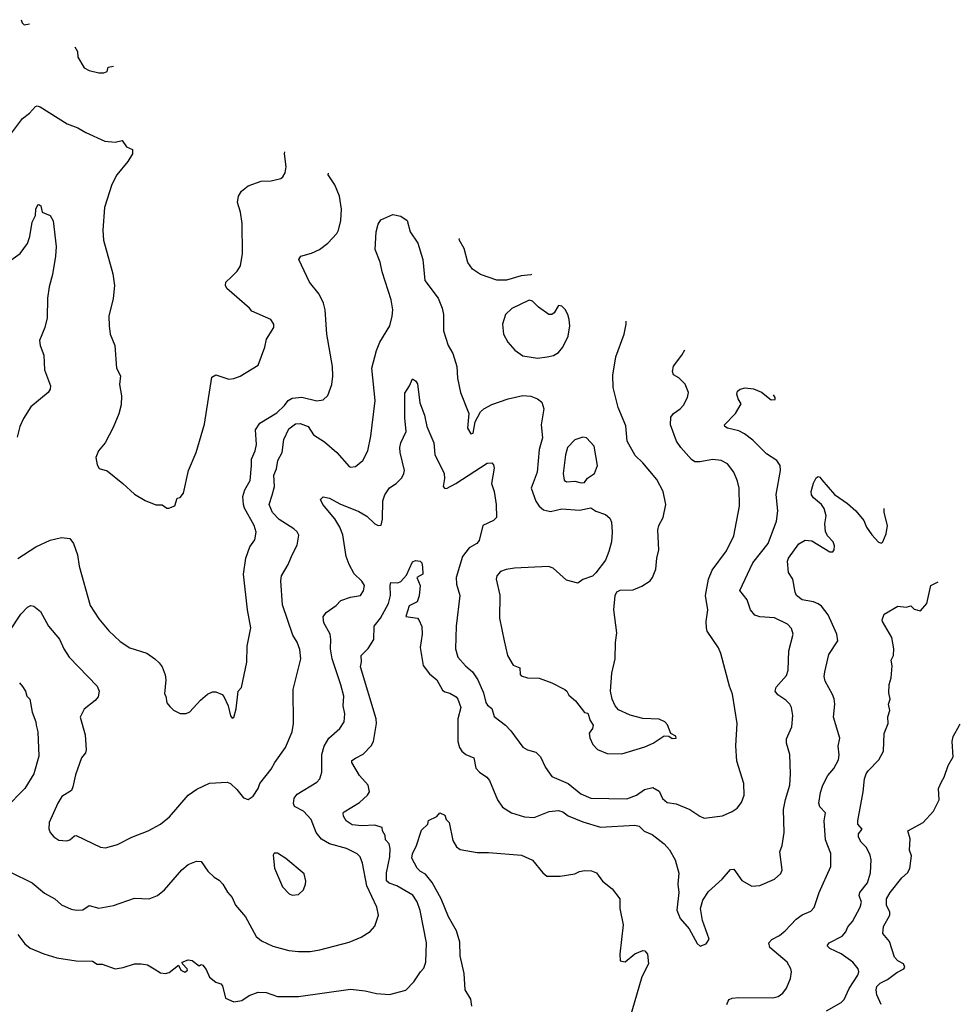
# Model space of a CAD drawing. Extents: x 1771496 to 1971148, y 471553 to 643630.
# Tile 656 of 656: x 1965167 to 1970959, y 522706 to 528772. Entities that reach past the tile are written whole.
import ezdxf

# ---------------------------------------------------------------- set-up
doc = ezdxf.new("R2010")
doc.units = 0

msp = doc.modelspace()

# ---------------------------------------------------------------- linework, layer by layer
at = {"layer": '0CON10XD'}
for points in [[(1965177.1, 528771.6), (1965182.5, 528752.5), (1965195, 528740), (1965228.1, 528745.8)], [(1965506.3, 528605.2), (1965522.5, 528575), (1965525, 528540), (1965564.3, 528474.3), (1965595, 528458.8), (1965655, 528443.8), (1965685, 528443.8), (1965706.7, 528453.3), (1965711.7, 528478.3), (1965744.6, 528484.7)], [(1965004, 527925), (1965185, 528163.8), (1965226.7, 528195), (1965265, 528237.5), (1965275, 528240), (1965292.5, 528235), (1965460.3, 528130.3), (1965525, 528106), (1965575, 528076), (1965692.3, 528022.3), (1965755, 528018), (1965798, 528028), (1965825, 527987.5), (1965861.7, 527971.7), (1965862.5, 527945), (1965832, 527898), (1965766.2, 527815), (1965734.2, 527755.8), (1965690, 527615), (1965678.8, 527475), (1965684.1, 527414.1), (1965741.2, 527205), (1965750, 527135), (1965743, 527053), (1965716.7, 526945), (1965717.5, 526885), (1965723.6, 526833.6), (1965752.5, 526765), (1965763.3, 526625), (1965788.3, 526578.3), (1965782.5, 526525), (1965793.6, 526453.6), (1965791.7, 526398.3), (1965777.3, 526342.7), (1965741.7, 526258.3), (1965693.3, 526165), (1965653.3, 526115), (1965636.7, 526075), (1965645, 526030), (1965657, 526007), (1965705, 525992.5), (1965802.5, 525915), (1965875, 525847.5), (1965939.3, 525809.3), (1966005, 525782.5), (1966045, 525782.5), (1966073, 525763), (1966085, 525762.5), (1966123, 525777), (1966137, 525823), (1966155, 525827.5), (1966176.2, 525853.8), (1966206.2, 525995), (1966253.3, 526105), (1966305, 526280), (1966350.3, 526569.7), (1966375, 526583.8), (1966455, 526556.2), (1966485, 526561.2), (1966525, 526576.2), (1966635, 526642.5), (1966676.2, 526755), (1966686.1, 526803.9), (1966732, 526875), (1966732, 526895), (1966713.3, 526925), (1966597.5, 526975), (1966582.5, 526995), (1966443.3, 527115), (1966433.8, 527135), (1966436.7, 527155), (1966471.7, 527188.3), (1966507.3, 527222.7), (1966526.2, 527255), (1966539.7, 527330.3), (1966537.5, 527515), (1966526.2, 527585), (1966508.8, 527645), (1966513.8, 527685), (1966532.5, 527715), (1966575, 527748.8), (1966655, 527776), (1966715, 527778), (1966775, 527793.8), (1966787.3, 527802.7), (1966802.1, 527827.9), (1966807.3, 527865), (1966798.2, 527945), (1966800, 527958.2)], [(1965155, 525452.5), (1965265.5, 525524.5), (1965355.6, 525564.4), (1965425, 525582.5), (1965475, 525576), (1965497.5, 525545), (1965522.9, 525475), (1965532.5, 525405), (1965601.7, 525161.7), (1965655, 525080), (1965715, 525006.7), (1965785, 524940), (1965845, 524901.2), (1965949.7, 524869.7), (1966000, 524835), (1966025, 524810), (1966044.2, 524784.2), (1966062, 524735), (1966066.2, 524705), (1966058.3, 524618.3), (1966067.5, 524605), (1966072.5, 524562.5), (1966090.7, 524540.7), (1966115, 524517.5), (1966155, 524497.5), (1966193, 524497), (1966215, 524506.7), (1966280.3, 524579.7), (1966324.3, 524615.7), (1966355, 524631.2), (1966375, 524631.2), (1966414.1, 524614.1), (1966425, 524602.5), (1966450.8, 524545), (1966465, 524482.5), (1966475, 524467.5), (1966485, 524472.5), (1966500, 524525), (1966512, 524635), (1966532.3, 524657.7), (1966566.1, 524813.9), (1966568.3, 524911.7), (1966590, 525025), (1966570, 525135), (1966544.5, 525355), (1966558.9, 525455), (1966585, 525523.8), (1966615, 525566.7), (1966624.3, 525614.3), (1966610, 525655), (1966551.7, 525761.7), (1966544.4, 525785), (1966542.2, 525835), (1966554.3, 525875), (1966587, 525933), (1966595.2, 526025.2), (1966595.3, 526064.7), (1966618, 526115), (1966625.4, 526155), (1966619.4, 526245), (1966645, 526286), (1966750.2, 526349.8), (1966798.5, 526395), (1966820.6, 526425), (1966845, 526440.4), (1966905, 526445.7), (1966997.5, 526422.5), (1967035, 526430), (1967064.2, 526455.8), (1967089.2, 526525), (1967095.7, 526575.7), (1967094.3, 526635), (1967059.2, 526835), (1967049.2, 526985), (1967038.8, 527025), (1967010.4, 527080.5), (1966950.8, 527155), (1966886, 527295), (1966897.5, 527315), (1966965, 527332.9), (1967013.3, 527355), (1967065, 527394.2), (1967119.4, 527455), (1967130, 527475), (1967144.5, 527535), (1967148.9, 527605), (1967135.6, 527685), (1967106.9, 527755), (1967066, 527815), (1967068.7, 527825.2)], [(1965004.2, 527214.2), (1965169.8, 527330.2), (1965215, 527393.8), (1965228.9, 527435), (1965244.2, 527525), (1965263.8, 527565), (1965266.2, 527605), (1965279.3, 527630.7), (1965285, 527633.3), (1965296.7, 527625), (1965306.1, 527586.1), (1965355, 527566), (1965373.2, 527533.2), (1965391.1, 527375), (1965388.5, 527315), (1965368.7, 527201.3), (1965348.1, 527125), (1965338.6, 527055), (1965335.6, 526935), (1965321.9, 526875), (1965288.6, 526795), (1965292.5, 526765), (1965316.7, 526705), (1965320, 526615), (1965357.5, 526515), (1965354.2, 526495), (1965342, 526475), (1965235, 526385.7), (1965191.4, 526315), (1965168.6, 526265), (1965150.9, 526199.1)], [(1965032.2, 524897.8), (1965175, 525110), (1965215, 525152), (1965235, 525162), (1965255, 525158.8), (1965295.5, 525125.5), (1965344.5, 525034.5), (1965411.4, 524955), (1965438.1, 524895), (1965470.8, 524845), (1965643.8, 524665), (1965656.1, 524633.9), (1965649.7, 524600.3), (1965632.7, 524577.3), (1965565, 524523.8), (1965539.2, 524475), (1965570.5, 524365), (1965576.5, 524273.5), (1965571.4, 524255), (1965547.9, 524225), (1965510.7, 524119.3), (1965493.8, 524046.2), (1965487.1, 524022.9), (1965426.9, 523985), (1965402.5, 523945), (1965349.2, 523825), (1965346.1, 523786.1), (1965354.1, 523764.1), (1965377.3, 523737.3), (1965407.7, 523717.7), (1965457, 523713), (1965475, 523718), (1965505, 523744), (1965515, 523745.8), (1965664.2, 523674.2), (1965695, 523668.8), (1965769.1, 523690.9), (1965857.5, 523735), (1965957.5, 523775), (1966035, 523816.2), (1966089.7, 523860.3), (1966205, 523993.8), (1966258.8, 524031.2), (1966335, 524068.8), (1966445, 524073.8), (1966465, 524066), (1966505, 524030), (1966545, 523977.5), (1966575, 523967.5), (1966605, 523987.5), (1966635.4, 524034.6), (1966645.8, 524065), (1966715.5, 524154.5), (1966737.5, 524195), (1966803.2, 524286.8), (1966844.2, 524385), (1966852.5, 524435), (1966851.4, 524645), (1966898.6, 524835), (1966891.3, 524891.3), (1966875, 524936.2), (1966849.4, 524979.4), (1966785, 525167.5), (1966774.3, 525315), (1966780, 525345), (1966820.8, 525415), (1966844, 525475), (1966876.2, 525535), (1966886, 525595), (1966875.7, 525615.7), (1966856.2, 525635), (1966765, 525692.1), (1966724.7, 525735), (1966703.8, 525785), (1966722.4, 525842.4), (1966736.1, 525895), (1966731.5, 525965), (1966748.8, 526005), (1966756, 526055), (1966782.5, 526105), (1966793.1, 526185), (1966825, 526251.4), (1966865, 526281.5), (1966894.3, 526284.3), (1966944.4, 526264.4), (1966977.1, 526215), (1967045, 526170), (1967120.8, 526105), (1967195, 526018.8), (1967205, 526014), (1967235, 526018), (1967279.2, 526055), (1967310, 526115), (1967330, 526205), (1967355.6, 526425.6), (1967335.6, 526624.4), (1967364, 526734), (1967385.6, 526784.4), (1967445.8, 526885), (1967461.4, 526945), (1967464.4, 526985), (1967454.4, 527045), (1967398.3, 527218.3), (1967387.9, 527277.9), (1967356.7, 527355), (1967362.9, 527465), (1967375, 527512.5), (1967391.7, 527538.3), (1967465, 527572), (1967515, 527562), (1967553.3, 527535), (1967572, 527465), (1967618.6, 527395), (1967649.2, 527295), (1967662.5, 527165), (1967745, 527056.2), (1967769.4, 526995), (1967776.9, 526955), (1967777.5, 526855), (1967805.8, 526765)], [(1968318.8, 527202.6), (1968315, 527200), (1968255, 527194.4), (1968165, 527166.5), (1968105, 527166.4), (1968005, 527202.1), (1967955.7, 527235), (1967926.9, 527275), (1967905, 527361.2), (1967872.5, 527415), (1967875.7, 527423.1)], [(1968355, 526685.8), (1968415, 526694.2), (1968455, 526702), (1968485, 526722), (1968512.5, 526755), (1968545, 526822.5), (1968554.2, 526885), (1968550, 526925), (1968543.1, 526955), (1968526.1, 526986.1), (1968505, 527005.7), (1968485, 527010), (1968459.2, 526965), (1968445, 526955.6), (1968425, 526955.5), (1968361, 527001), (1968325, 527037.5), (1968305, 527044.6), (1968197.3, 526992.7), (1968158.8, 526955), (1968139.2, 526895), (1968147.1, 526835), (1968174, 526785), (1968215.8, 526735.8), (1968265, 526700), (1968355, 526685.8)], [(1967805.8, 526765), (1967834.4, 526714.4), (1967859.2, 526635), (1967864.1, 526564.1), (1967881.2, 526475), (1967932, 526345), (1967924.1, 526255.9), (1967945, 526220), (1967958.8, 526225), (1967971.4, 526295), (1968004.4, 526355.6), (1968025.5, 526374.5), (1968075, 526400.6), (1968175, 526436.5), (1968265.5, 526455.5), (1968315, 526451.4), (1968355.6, 526435.6), (1968382, 526415), (1968394.2, 526374.2), (1968379.2, 526275), (1968385.7, 526195), (1968365.6, 526124.4), (1968354.4, 525985), (1968317.3, 525885), (1968344.6, 525804.6), (1968365.4, 525775.4), (1968392.4, 525752.4), (1968435, 525742.7), (1968505, 525758.6), (1968615, 525749.2), (1968685, 525763.8), (1968714.3, 525744.3), (1968775, 525724), (1968800.4, 525700.5), (1968812, 525675), (1968816, 525615), (1968810.8, 525555), (1968796, 525495), (1968775, 525442.5), (1968715.7, 525364.3), (1968695, 525343.8), (1968635, 525322), (1968605, 525300.8), (1968535, 525319.2), (1968451.7, 525391.7), (1968422.6, 525402.6), (1968215, 525392.2), (1968163.3, 525385), (1968128, 525372), (1968105.8, 525345), (1968101.4, 525325), (1968124.2, 525225.8), (1968121.4, 525085), (1968151.2, 524945), (1968170, 524855), (1968205.6, 524795.6), (1968247.9, 524777.9), (1968248, 524738), (1968255, 524728.8), (1968295, 524716), (1968365, 524714.2), (1968445, 524685.8), (1968525, 524644.4), (1968536.9, 524635), (1968549.4, 524609.4), (1968588.8, 524575), (1968645, 524503.3), (1968665, 524498.8), (1968680, 524455), (1968698.5, 524425), (1968694.5, 524405), (1968674.6, 524375.4), (1968677.5, 524347.5), (1968695.9, 524305.9), (1968725, 524276.2), (1968785, 524251.2), (1968875, 524248.8), (1969017.3, 524292.7), (1969067.5, 524315), (1969135, 524360), (1969165, 524357.5), (1969185, 524344), (1969208.8, 524345), (1969208.1, 524358.1), (1969176.7, 524375), (1969157, 524427), (1969140, 524445), (1969105, 524462.5), (1969005, 524466.7), (1968926.1, 524486.1), (1968855, 524520), (1968833.3, 524545), (1968816, 524586), (1968806, 524635), (1968812.5, 524745), (1968834, 524835), (1968836, 524935), (1968844.2, 524995), (1968826.1, 525136.1), (1968833.3, 525225), (1968845, 525247.5), (1968865, 525257.5), (1968945, 525260), (1968997.7, 525282.3), (1969050, 525315), (1969063.8, 525335), (1969084.1, 525385.9), (1969090.8, 525455), (1969103.3, 525505), (1969096.4, 525626.4), (1969103.8, 525655), (1969128.8, 525705), (1969145.8, 525785), (1969129.2, 525865), (1969089.7, 525939.7), (1969005, 526042), (1968956.2, 526086.2), (1968907.5, 526175), (1968899.1, 526269.1), (1968853.3, 526383.3), (1968821.2, 526505), (1968819.3, 526580.7), (1968838.8, 526695), (1968890, 526835), (1968902.5, 526895), (1968901.5, 526915)], [(1967145, 524673.3), (1967090.4, 524835), (1967080.8, 524895), (1967083.5, 524953.5), (1967078.1, 524985), (1967040.5, 525055), (1967035, 525092.5), (1967055, 525120), (1967115, 525162), (1967145, 525192.5), (1967205, 525214.3), (1967265.5, 525224.5), (1967285, 525253.3), (1967290.5, 525285), (1967275, 525312.5), (1967227, 525357), (1967196.4, 525415), (1967178.2, 525465), (1967157.8, 525597.8), (1967137.8, 525645), (1967106.9, 525696.9), (1967032.9, 525785), (1967020, 525815), (1967035, 525831.2), (1967075, 525824.2), (1967138.3, 525788.3), (1967255, 525740.8), (1967303.8, 525713.8), (1967355, 525665.5), (1967375, 525655.6), (1967392.7, 525657.3), (1967401.5, 525695), (1967403.6, 525806.4), (1967414.6, 525845.4), (1967445, 525887.5), (1967485, 525914), (1967520.2, 525949.8), (1967533.6, 525975), (1967536.2, 525995), (1967509.2, 526105), (1967508.8, 526135), (1967514.7, 526165.3), (1967546.2, 526235), (1967538.6, 526318.5), (1967538.7, 526471.3), (1967567.5, 526515), (1967585, 526560), (1967605, 526546.2), (1967617.4, 526527.4), (1967630.6, 526410.6), (1967660, 526335), (1967674.4, 526265), (1967717.5, 526165), (1967722.8, 526092.8), (1967780, 525975), (1967782.9, 525945), (1967774.2, 525895), (1967782.5, 525885), (1967795, 525884.4), (1967853.8, 525915), (1968045, 526039.2), (1968075, 526042.5), (1968085, 526030), (1968088.3, 526008.3), (1968072.5, 525915), (1968088.6, 525865), (1968101.5, 525785), (1968104, 525705), (1968084.5, 525685.6), (1968020, 525655), (1967997.3, 525562.7), (1967981.2, 525545), (1967935, 525518), (1967894.4, 525465), (1967855.6, 525335), (1967856.7, 525295), (1967876.9, 525225), (1967855.6, 525035), (1967850, 524895), (1967864.2, 524845), (1967911.5, 524791.5), (1967955, 524754), (1967989.2, 524705), (1968023.1, 524625), (1968036.9, 524565), (1968048.1, 524548.1), (1968075, 524528), (1968089.7, 524479.7), (1968158.8, 524425), (1968190.9, 524390.9), (1968265, 524290), (1968295, 524273.8), (1968345, 524258.8), (1968375, 524230), (1968404.5, 524164.5), (1968445, 524110), (1968545, 524065.6), (1968621.9, 524001.9), (1968685, 523976.4), (1968905, 523971.5), (1968965, 523993.5), (1969015, 524030), (1969065, 524041.2), (1969105, 524019.4), (1969125, 523974), (1969155, 523948), (1969209.8, 523939.8), (1969293.9, 523906.1), (1969355, 523864), (1969382.4, 523852.4), (1969495, 523865.8), (1969555, 523892.5), (1969585, 523914), (1969611.3, 523948.7), (1969627.5, 523995), (1969627.1, 524065), (1969583, 524203), (1969577.5, 524297.5), (1969585.7, 524435), (1969556.6, 524616.6), (1969538.1, 524665), (1969485, 524867.5), (1969471.2, 524901.2), (1969400, 525005), (1969395.8, 525025), (1969394.3, 525065), (1969404.2, 525135), (1969390, 525225), (1969407.8, 525325), (1969430.7, 525379.3), (1969519.7, 525500.3), (1969565, 525592.5), (1969600, 525775), (1969596.9, 525885), (1969588.3, 525928.3), (1969564.3, 525985), (1969525, 526035.7), (1969487.5, 526055), (1969435, 526061.9), (1969355, 526046.7), (1969325, 526048.6), (1969305, 526061.9), (1969237.5, 526135), (1969212.5, 526175), (1969175.7, 526275), (1969177.3, 526322.7), (1969193.8, 526345), (1969235, 526374), (1969255, 526396.7), (1969280, 526445), (1969286, 526475), (1969265.6, 526525.6), (1969226, 526565), (1969194.1, 526584.1), (1969186.7, 526603.3), (1969192.7, 526637.3), (1969244.3, 526705), (1969262.9, 526738.2)], [(1967235, 524221.9), (1967283, 524247), (1967332.4, 524297.6), (1967345.4, 524325), (1967363.6, 524435), (1967361.5, 524465), (1967265.5, 524785), (1967272.5, 524815), (1967270.8, 524855), (1967312.4, 524897.6), (1967347.2, 524952.8), (1967350.8, 525035), (1967389.2, 525085), (1967438.1, 525175), (1967450.5, 525225), (1967447.5, 525285), (1967453.3, 525305), (1967495, 525302.5), (1967515, 525310), (1967549.6, 525350.4), (1967585, 525432), (1967605, 525440), (1967633.3, 525435), (1967642.5, 525425), (1967648.3, 525398.3), (1967648.8, 525355), (1967612.5, 525335), (1967633.1, 525285), (1967627.2, 525222.8), (1967615, 525184.2), (1967565, 525160), (1967544.4, 525095), (1967616.2, 525085), (1967625.7, 525075), (1967642.5, 525032.5), (1967646.4, 524985), (1967633.1, 524903.1), (1967652.7, 524792.7), (1967691.7, 524741.7), (1967735, 524704.4), (1967770.1, 524640.1), (1967785, 524630), (1967815, 524622.7), (1967855, 524599.2), (1967866.1, 524585), (1967884.5, 524535), (1967864.5, 524464.5), (1967865.5, 524325), (1967875, 524288.8), (1967890, 524265), (1967915, 524244.5), (1967964.2, 524225), (1967975, 524160), (1967998, 524135), (1968044.4, 524105), (1968060, 524085), (1968110, 523965), (1968140.3, 523920.3), (1968195.7, 523885.7), (1968275, 523860.8), (1968335, 523855.8), (1968426.6, 523893.4), (1968485, 523900), (1968512.4, 523892.4), (1968545, 523867.1), (1968635, 523830), (1968742.7, 523797.3), (1968955, 523808.5), (1968982.7, 523802.7), (1969013.2, 523773.2), (1969060.9, 523750.9), (1969135, 523694), (1969167.6, 523657.6), (1969204.2, 523595), (1969225.8, 523514.2), (1969220, 523445), (1969226, 523395), (1969214, 523285), (1969234, 523235), (1969290.4, 523170.5), (1969339.3, 523079.3), (1969357, 523063), (1969395, 523077.5), (1969413, 523107), (1969371.4, 523221.4), (1969360, 523295), (1969373.6, 523346.4), (1969408.9, 523401.1), (1969492.6, 523477.4), (1969545, 523536.2), (1969565, 523537.5), (1969615, 523467.5), (1969675, 523432.5), (1969725, 523437.5), (1969815, 523476.7), (1969855, 523512.5), (1969863.3, 523535), (1969848.8, 523645), (1969862, 523685), (1969874, 523765), (1969870, 523905), (1969882.1, 523967.9), (1969908.9, 524055), (1969913.1, 524125), (1969909.2, 524245), (1969888.8, 524315), (1969888.3, 524341.7), (1969921.2, 524415), (1969928, 524485), (1969920, 524535), (1969910, 524555), (1969885, 524580), (1969835, 524612), (1969820, 524635), (1969825, 524660), (1969856.4, 524693.6), (1969888.6, 524731.4), (1969900, 524765), (1969904.3, 524884.3), (1969929.2, 524985), (1969920.3, 525020.3), (1969895, 525048.6), (1969815, 525086.7), (1969725, 525092.2), (1969695, 525102.5), (1969666.5, 525135), (1969647.8, 525197.8), (1969602.2, 525255), (1969682.7, 525425), (1969775.5, 525545), (1969828, 525682), (1969835.5, 525745), (1969824.5, 525845.5), (1969852, 525995), (1969849.2, 526025), (1969828.8, 526055), (1969765, 526096.9), (1969741.6, 526121.6), (1969681.9, 526181.9), (1969630.2, 526220.2), (1969595, 526237.8), (1969525.6, 526255.6), (1969510, 526265), (1969508, 526275), (1969574.4, 526345), (1969610, 526405), (1969591.1, 526435), (1969583.5, 526465), (1969587.9, 526482.1), (1969603.3, 526495), (1969635, 526504.3), (1969685, 526497.5), (1969735, 526476.2), (1969795, 526428.8), (1969818.8, 526431.2), (1969818.8, 526445), (1969808.8, 526460.9)], [(1968625, 525918.4), (1968645, 525921.2), (1968663.6, 525946.4), (1968705.8, 525975), (1968726, 526025), (1968704.4, 526145), (1968658, 526195), (1968635, 526199.1), (1968585, 526183.3), (1968540.3, 526135), (1968528.3, 526091.7), (1968513.9, 525975), (1968520.5, 525935), (1968533.5, 525923.5), (1968585, 525929.2), (1968625, 525918.4)], [(1969522.5, 522705), (1969529.4, 522725), (1969535.5, 522734.4), (1969555, 522742.9), (1969593.4, 522746.6), (1969805, 522745.8), (1969836.8, 522753.2), (1969866.2, 522775), (1969888.8, 522805), (1969913.8, 522865), (1969919.2, 522905), (1969915.8, 522925), (1969894.2, 522965), (1969787.1, 523055), (1969780, 523085), (1969798.8, 523105), (1969845, 523129.4), (1969881.7, 523158.3), (1969949.2, 523230.8), (1969985, 523256.7), (1970039.6, 523280.4), (1970058.6, 523301.4), (1970091.2, 523395), (1970161.1, 523555), (1970162.5, 523635), (1970128.8, 523718.8), (1970121.6, 523835), (1970128.5, 523885), (1970095, 523922.9), (1970088.9, 523945), (1970099.4, 524010.6), (1970113.6, 524055), (1970144.5, 524115), (1970180.8, 524159.2), (1970208.9, 524211.1), (1970213.2, 524243.2), (1970207.1, 524295), (1970216.5, 524345), (1970179.1, 524475), (1970186.9, 524555), (1970182.3, 524587.7), (1970173.1, 524615), (1970127, 524697), (1970121.4, 524725), (1970125.6, 524754.4), (1970150.3, 524859.7), (1970204.4, 524945), (1970200, 524985), (1970146.2, 525105), (1970105, 525158.1), (1970085, 525173.3), (1970055, 525184.5), (1969985, 525197.2), (1969950.6, 525225), (1969941.9, 525245), (1969927.5, 525325), (1969902, 525365), (1969894.3, 525435), (1969902, 525455), (1969965, 525542), (1970005, 525565.7), (1970045, 525562), (1970155, 525493.8), (1970175, 525493.3), (1970183.3, 525505), (1970185, 525530), (1970175.8, 525555), (1970141.9, 525591.9), (1970128.8, 525618.8), (1970125.7, 525665), (1970133.1, 525715), (1970120.9, 525760.9), (1970104, 525785), (1970056, 525825), (1970042.9, 525845), (1970041.4, 525865), (1970054.6, 525915.4), (1970070.9, 525949.1), (1970085, 525956.7), (1970093.8, 525953.8), (1970107, 525937), (1970185.5, 525845.5), (1970265, 525790.6), (1970315.3, 525745.3), (1970365, 525686), (1970381.9, 525645), (1970415, 525598), (1970455, 525553.3), (1970475, 525546.7), (1970483.3, 525555), (1970502.5, 525605), (1970510.6, 525655), (1970489.6, 525735), (1970490.4, 525760.8)], [(1970255, 523151.2), (1970267.3, 523182.7), (1970295, 523216.7), (1970343.6, 523303.6), (1970350, 523335), (1970337.1, 523375), (1970340, 523395), (1970388.9, 523455), (1970406.5, 523515), (1970410, 523595), (1970404.6, 523624.6), (1970381.7, 523671.7), (1970348.6, 523705), (1970332.5, 523735), (1970332, 523755), (1970356, 523785), (1970329.2, 523815), (1970327.5, 523835), (1970361.4, 524015), (1970369.2, 524095), (1970380, 524125), (1970391.4, 524145), (1970458.5, 524211.5), (1970486.5, 524265), (1970490, 524375), (1970515.5, 524435), (1970513, 524477), (1970525.5, 524515), (1970516.2, 524555), (1970527.5, 524585), (1970520, 524625), (1970521.2, 524675), (1970533.6, 524716.4), (1970538.8, 524791.2), (1970533.8, 524825), (1970548, 524855), (1970550.8, 524895), (1970537.5, 524965), (1970481.2, 525065), (1970478.8, 525075), (1970490.8, 525109.2), (1970575, 525159.2), (1970625, 525153.3), (1970655, 525160), (1970675, 525140), (1970715, 525130), (1970753.3, 525175), (1970777.5, 525285), (1970823.3, 525309.1)], [(1965165, 524686.7), (1965185, 524663.3), (1965203.8, 524635), (1965211.2, 524605), (1965230, 524585), (1965243.1, 524505), (1965266.7, 524445), (1965268.9, 524425), (1965278.1, 524385), (1965284.4, 524235), (1965253.7, 524126.3), (1965198.9, 524035), (1965078.6, 523911.4)], [(1965110.2, 523520.2), (1965243.8, 523455), (1965320.7, 523390.7), (1965383.3, 523355), (1965425, 523318.8), (1965485, 523292), (1965515.9, 523285.9), (1965555, 523287.5), (1965595, 523314.4), (1965655, 523297.1), (1965745.7, 523314.3), (1965875, 523360), (1965965, 523356.2), (1966015, 523376.2), (1966059.1, 523410.9), (1966165, 523534.2), (1966205, 523567.5), (1966255, 523588), (1966285, 523586.2), (1966326.2, 523525), (1966365, 523488.8), (1966395, 523471.2), (1966418, 523445), (1966446, 523396), (1966475, 523363.8), (1966495, 523316.7), (1966558, 523245), (1966623.4, 523123.4), (1966656.8, 523096.8), (1966725, 523062.9), (1966825, 523037.1), (1966885, 523031.4), (1966955, 523031.9), (1967015, 523041.4), (1967195, 523088.6), (1967269.7, 523120.3), (1967325, 523153.8), (1967355, 523187.5), (1967375.9, 523254.1), (1967365.8, 523305), (1967305.5, 523435), (1967278.1, 523575), (1967264.3, 523615), (1967245, 523633.1), (1967180, 523665), (1967075, 523693.8), (1967025, 523723.3), (1966992.5, 523765), (1966961.9, 523845), (1966915, 523895.6), (1966859.4, 523925), (1966852.4, 523942.4), (1966858.2, 523975), (1966875, 524000), (1966996, 524075), (1967015.5, 524094.5), (1967026.7, 524135), (1967028.5, 524245), (1967041.1, 524295), (1967070.6, 524345), (1967138.6, 524405), (1967165.7, 524445), (1967168.9, 524495), (1967160, 524545), (1967163.5, 524605), (1967145, 524673.3)], [(1970471.6, 522705), (1970444.8, 522764.8), (1970441.3, 522795), (1970446.2, 522815), (1970465, 522836.4), (1970511.1, 522858.9), (1970568.3, 522901.7), (1970612.5, 522925), (1970618.8, 522935), (1970608.8, 522955), (1970575, 522974.3), (1970555, 522996), (1970523, 523093), (1970482.5, 523142.5), (1970486.7, 523185), (1970525.3, 523255), (1970524.7, 523275), (1970504.2, 523315), (1970505.5, 523355), (1970526.5, 523395), (1970598.5, 523485), (1970634.2, 523515.8), (1970647.8, 523542.2), (1970659.8, 523619.8), (1970647.1, 523655), (1970650, 523725), (1970636.7, 523775), (1970730, 523825), (1970794.7, 523895.3), (1970829.7, 523965), (1970825.9, 524035), (1970844.3, 524075.7), (1970860.5, 524105), (1970885, 524177.5), (1970915, 524230), (1970908.9, 524325), (1970914.5, 524355), (1970955, 524425.6), (1970959.3, 524430.9)], [(1965155.8, 523135), (1965199.1, 523079.1), (1965231.3, 523051.3), (1965315.6, 523015.6), (1965395, 522991.4), (1965515, 522972.5), (1965615, 522970.8), (1965645, 522953.8), (1965675, 522952), (1965755, 522923.8), (1965805, 522932), (1965875, 522955.7), (1965915, 522956), (1965955, 522949.2), (1965994.3, 522924.3), (1966035, 522898.8), (1966065, 522896.2), (1966088.3, 522901.7), (1966145, 522947.5), (1966159.2, 522915), (1966185, 522904.2), (1966200, 522915), (1966198.8, 522925), (1966170, 522955), (1966167.5, 522965), (1966205, 522978.8), (1966230, 522975), (1966273, 522943), (1966285, 522950), (1966295, 522947.5), (1966315, 522920), (1966335, 522873.3), (1966375, 522841.2), (1966405, 522831.2), (1966415, 522820), (1966434.1, 522744.1), (1966485, 522720), (1966535, 522730), (1966580.3, 522759.7), (1966635, 522781.2), (1966685, 522778), (1966755, 522754.2), (1966885, 522754.3), (1967205, 522798.6), (1967295, 522789.2), (1967365, 522772), (1967445, 522766.2), (1967545, 522793.3), (1967593.8, 522845), (1967635, 522906.7), (1967655, 522927.5), (1967668.6, 522965), (1967673.1, 523085), (1967634, 523284), (1967615, 523336), (1967587.7, 523377.7), (1967490, 523435), (1967441.7, 523451.7), (1967425.4, 523465.4), (1967425.4, 523515), (1967446, 523615), (1967448.5, 523665), (1967441.5, 523695), (1967418.9, 523718.9), (1967418.7, 523745), (1967400.9, 523775), (1967399.2, 523795), (1967355, 523809.6), (1967275, 523805.6), (1967215, 523811.5), (1967178, 523835), (1967161.4, 523865), (1967159.2, 523885), (1967165, 523892), (1967260.5, 523949.5), (1967309.2, 523995), (1967321.4, 524015), (1967312.9, 524055), (1967260, 524115), (1967211.4, 524195), (1967212.1, 524207.9), (1967235, 524221.9)], [(1967950.8, 522695), (1967945, 522737.5), (1967910, 522795), (1967903.5, 522895), (1967880, 523005), (1967878.3, 523088.3), (1967857.7, 523157.7), (1967808.5, 523245), (1967761.5, 523355), (1967706.6, 523456.6), (1967666.7, 523506.7), (1967635, 523524.4), (1967614.3, 523545), (1967581.4, 523605), (1967585, 523633.3), (1967611.2, 523685), (1967641.3, 523778.7), (1967680, 523815), (1967685, 523837.5), (1967735, 523862.5), (1967755, 523886.2), (1967785, 523870), (1967792.5, 523845), (1967812, 523825), (1967834.2, 523715), (1967856.2, 523675), (1967878.8, 523658.8), (1967985, 523640.6), (1968055, 523640.6), (1968257.5, 523625), (1968325, 523594.3), (1968388, 523515), (1968413.3, 523495), (1968495.5, 523494.5), (1968585, 523509.2), (1968615, 523524), (1968645, 523530), (1968687.5, 523527.5), (1968720, 523515), (1968755, 523463.3), (1968815, 523416.7), (1968861.9, 523355), (1968862.5, 523295), (1968884.2, 523195), (1968862, 523015), (1968863.8, 522973.8), (1968895, 522967.5), (1968955, 523017.5), (1969005, 523037.5), (1969017.5, 523035), (1969033.9, 523013.9), (1969039.2, 522955), (1968998, 522875), (1968907.5, 522565)], [(1966845, 523377.5), (1966885, 523382.5), (1966915, 523410), (1966927.5, 523445), (1966930, 523465), (1966919.7, 523509.7), (1966805, 523603.3), (1966755, 523636.7), (1966735, 523637.5), (1966727.5, 523625), (1966736.7, 523545), (1966785, 523430), (1966827, 523387), (1966845, 523377.5)], [(1970135, 522665.7), (1970225, 522716), (1970244.4, 522735.6), (1970275, 522803.8), (1970328.1, 522885), (1970334.4, 522905), (1970330.6, 522925), (1970298, 522965), (1970225, 523016.7), (1970155, 523049.2), (1970140, 523065), (1970151.2, 523085), (1970231.2, 523125), (1970255, 523151.2)]]:
    msp.add_lwpolyline(points, dxfattribs=at)

doc.saveas('drawing.dxf')
